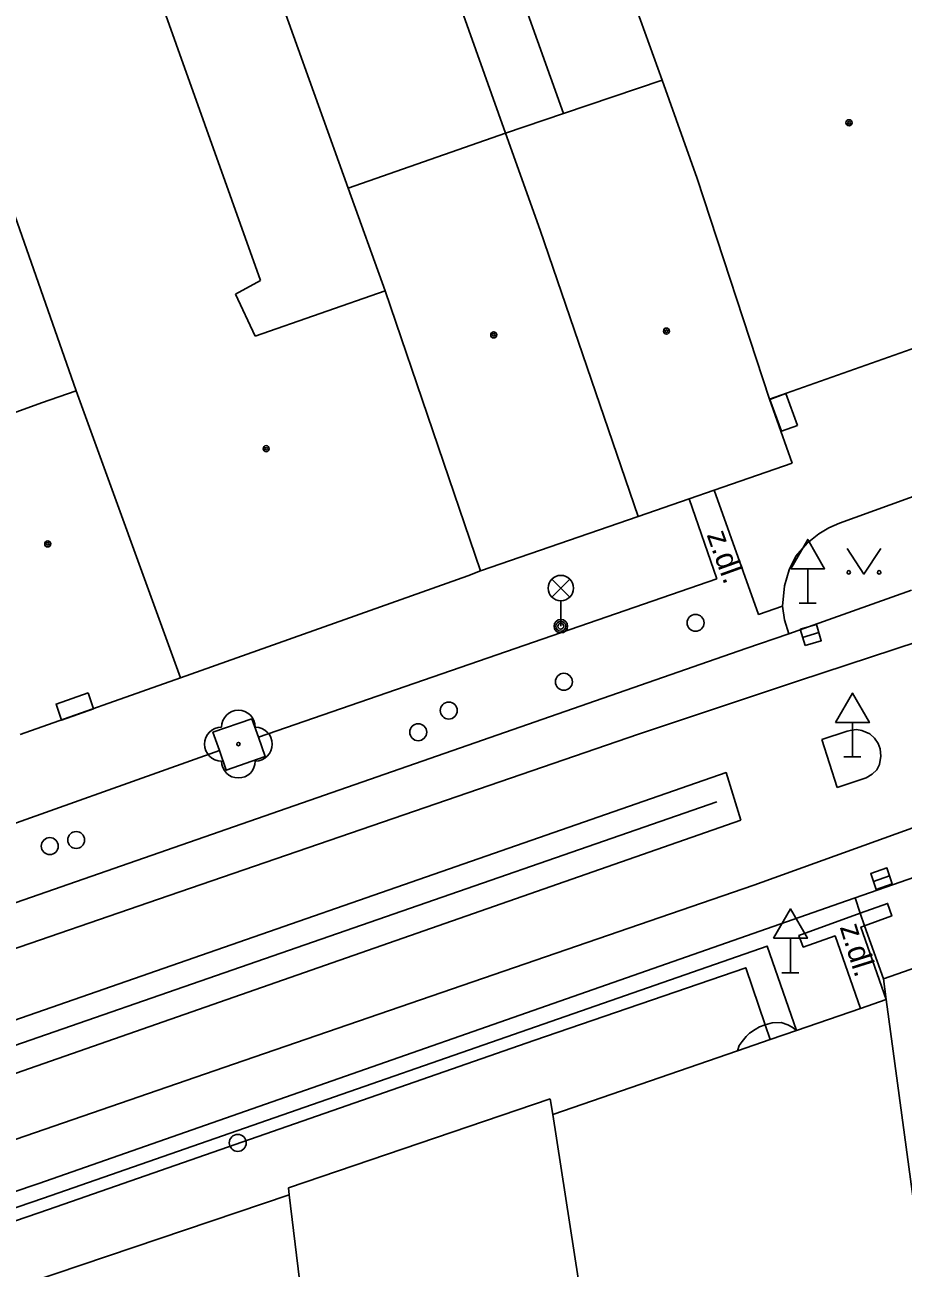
# Model space of a CAD drawing. Extents: x -596229 to -595156, y -1161237 to -1159376.
# Drawn here: x -595766.97 to -595741.04, y -1161123.44 to -1161086.74 of the extents above; entities that cross this region are included whole.
import ezdxf

# ---------------------------------------------------------------- set-up
doc = ezdxf.new("R2010")
doc.units = 0
for name, color, linetype in [('DOP - kresba z DSPS bez souradnic', 7, 'Continuous'), ('DOP - rozhrani ploch obecne', 7, 'Continuous'), ('Level 22', 7, 'Continuous'), ('Level 24', 7, 'Continuous'), ('Level 27', 7, 'Continuous'), ('Level 28', 7, 'Continuous'), ('Level 33', 7, 'Continuous'), ('Level 34', 7, 'Continuous'), ('Level 36', 7, 'Continuous'), ('Level 39', 7, 'Continuous'), ('Specificka linie pasportu komunikaci', 7, 'Continuous'), ('TM - budovy zdene_ betonove - VP', 7, 'Continuous'), ('TM - chodniky - VP', 7, 'Continuous'), ('TM - komunikace - VP', 7, 'Continuous'), ('TM - letecke snimky - pomocna linie', 7, 'Continuous'), ('TM - MHD - osa koleji', 7, 'Continuous'), ('TM - popis povrchu', 7, 'Continuous'), ('TM - rozhrani mezi zpev. plochami mezi sebou - VP', 7, 'Continuous'), ('TM - rozhrani ploch obecne - VP', 7, 'Continuous'), ('TM - zabradli - VP', 7, 'Continuous')]:
    doc.layers.add(name, color=color, linetype=linetype)

msp = doc.modelspace()

# ---------------------------------------------------------------- linework, layer by layer
at = {"layer": 'DOP - kresba z DSPS bez souradnic'}
msp.add_lwpolyline([(-595755.29, -1161077.55), (-595751.07, -1161089.36)], dxfattribs=at)
at = {"layer": 'DOP - rozhrani ploch obecne'}
for points in [[(-595752.78, -1161089.94), (-595757.06, -1161077.9)], [(-595757.43, -1161091.56), (-595761.81, -1161079.35)]]:
    msp.add_lwpolyline(points, dxfattribs=at)
at = {"layer": 'Level 22'}
msp.add_circle((-595760.67, -1161107.97), 0.05, dxfattribs=at)
for centre, start, end in [((-595760.67, -1161107.47), 0, 180), ((-595761.17, -1161107.97), 90, 270), ((-595760.17, -1161107.97), 270, 90), ((-595760.67, -1161108.47), 180, 0)]:
    msp.add_arc(centre, 0.5, start, end, dxfattribs=at)
at = {"layer": 'Level 24'}
for points in [[(-595744.163, -1161098.563), (-595744.507, -1161097.625), (-595744.977, -1161097.797), (-595744.633, -1161098.735)], [(-595765.11, -1161106.46), (-595766.054, -1161106.788), (-595765.89, -1161107.26), (-595764.946, -1161106.932)]]:
    msp.add_lwpolyline(points, close=True, dxfattribs=at)
at = {"layer": 'Level 27'}
for p, q in [((-595744.01, -1161104.82), (-595743.53, -1161104.68)), ((-595741.917, -1161112.021), (-595741.443, -1161111.859))]:
    msp.add_line(p, q, dxfattribs=at)
for points in [[(-595743.94, -1161105.06), (-595743.46, -1161104.92), (-595743.6, -1161104.44), (-595744.08, -1161104.58)], [(-595741.836, -1161112.257), (-595741.363, -1161112.096), (-595741.524, -1161111.623), (-595741.997, -1161111.784)]]:
    msp.add_lwpolyline(points, close=True, dxfattribs=at)
at = {"layer": 'Level 28'}
for centre in [(-595747.17, -1161104.39), (-595751.06, -1161106.13), (-595754.46, -1161106.98), (-595755.36, -1161107.62), (-595766.24, -1161110.98), (-595765.46, -1161110.8), (-595760.69, -1161119.74)]:
    msp.add_circle(centre, 0.25, dxfattribs=at)
at = {"layer": 'Level 33'}
for p, q in [((-595751.415, -1161103.63), (-595750.885, -1161103.1)), ((-595751.415, -1161103.1), (-595750.885, -1161103.63)), ((-595751.15, -1161103.74), (-595751.15, -1161104.49))]:
    msp.add_line(p, q, dxfattribs=at)
for centre, radius in [((-595751.15, -1161103.365), 0.375), ((-595751.15, -1161104.49), 0.2), ((-595751.15, -1161104.49), 0.145), ((-595751.15, -1161104.49), 0.0876)]:
    msp.add_circle(centre, radius, dxfattribs=at)
at = {"layer": 'Level 34'}
for p, q in [((-595743.86, -1161102.792), (-595743.86, -1161103.81)), ((-595744.11, -1161103.81), (-595743.61, -1161103.81)), ((-595742.54, -1161107.332), (-595742.54, -1161108.35)), ((-595742.79, -1161108.35), (-595742.29, -1161108.35)), ((-595744.37, -1161113.702), (-595744.37, -1161114.72)), ((-595744.62, -1161114.72), (-595744.12, -1161114.72))]:
    msp.add_line(p, q, dxfattribs=at)
for points in [[(-595744.36, -1161102.792), (-595743.36, -1161102.792), (-595743.86, -1161101.926)], [(-595743.04, -1161107.332), (-595742.04, -1161107.332), (-595742.54, -1161106.466)], [(-595744.87, -1161113.702), (-595743.87, -1161113.702), (-595744.37, -1161112.836)]]:
    msp.add_lwpolyline(points, close=True, dxfattribs=at)
at = {"layer": 'Level 36'}
msp.add_lwpolyline([(-595742.7, -1161102.2), (-595742.2, -1161102.95), (-595741.7, -1161102.2)], dxfattribs=at)
for centre in [(-595742.65, -1161102.9), (-595741.751, -1161102.9)]:
    msp.add_circle(centre, 0.05, dxfattribs=at)
at = {"layer": 'Level 39'}
for centre, radius in [((-595742.64, -1161089.63), 0.09), ((-595742.64, -1161089.63), 0.0398), ((-595753.13, -1161095.89), 0.09), ((-595753.13, -1161095.89), 0.0398), ((-595748.03, -1161095.78), 0.09), ((-595748.03, -1161095.78), 0.0398), ((-595759.85, -1161099.25), 0.09), ((-595759.85, -1161099.25), 0.0398), ((-595766.3, -1161102.06), 0.09), ((-595766.3, -1161102.06), 0.0398)]:
    msp.add_circle(centre, radius, dxfattribs=at)
at = {"layer": 'Specificka linie pasportu komunikaci'}
for points in [[(-595742.31, -1161112.96), (-595742.46, -1161112.51)], [(-595742.18, -1161113.33), (-595742.31, -1161112.96)], [(-595741.62, -1161114.9), (-595742.18, -1161113.33)], [(-595745.12, -1161116.26), (-595745.28, -1161116.31), (-595745.41, -1161116.39), (-595745.58, -1161116.5), (-595745.68, -1161116.6), (-595745.8, -1161116.75), (-595745.88, -1161116.87), (-595745.93, -1161117.02)], [(-595744.19, -1161116.42), (-595744.32, -1161116.32), (-595744.45, -1161116.26), (-595744.64, -1161116.19), (-595744.91, -1161116.2), (-595745.12, -1161116.26)]]:
    msp.add_lwpolyline(points, dxfattribs=at)
at = {"layer": 'TM - budovy zdene_ betonove - VP'}
for points in [[(-595765, -1161080.32), (-595760.02, -1161094.29)], [(-595748.16, -1161088.37), (-595749.18, -1161085.53)], [(-595765.46, -1161097.54), (-595768.67, -1161088.4)], [(-595747.12, -1161091.27), (-595748.16, -1161088.37)], [(-595757.43, -1161091.56), (-595752.78, -1161089.94)], [(-595751.76, -1161092.8), (-595752.78, -1161089.94)], [(-595744.99, -1161097.79), (-595747.12, -1161091.27)], [(-595756.34, -1161094.59), (-595757.43, -1161091.56)], [(-595748.87, -1161101.25), (-595751.76, -1161092.8)], [(-595760.02, -1161094.29), (-595760.76, -1161094.69)], [(-595760.76, -1161094.69), (-595760.17, -1161095.93)], [(-595760.17, -1161095.93), (-595756.34, -1161094.59)], [(-595753.52, -1161102.86), (-595756.34, -1161094.59)], [(-595736.29, -1161094.72), (-595744.99, -1161097.79)], [(-595766.48, -1161097.9), (-595765.46, -1161097.54)], [(-595762.38, -1161106.01), (-595765.46, -1161097.54)], [(-595769.06, -1161098.83), (-595766.48, -1161097.9)], [(-595744.99, -1161097.79), (-595744.32, -1161099.68)], [(-595744.32, -1161099.68), (-595746.62, -1161100.47)], [(-595746.62, -1161100.47), (-595747.36, -1161100.73)], [(-595747.36, -1161100.73), (-595748.87, -1161101.25)], [(-595748.87, -1161101.25), (-595753.52, -1161102.86)], [(-595753.9, -1161103), (-595762.38, -1161106.01)], [(-595753.52, -1161102.86), (-595753.9, -1161103)], [(-595762.38, -1161106.01), (-595767.11, -1161107.69)], [(-595737.88, -1161113.59), (-595741.62, -1161114.9)], [(-595741.62, -1161114.9), (-595741.54, -1161115.51)], [(-595742.3, -1161115.77), (-595741.54, -1161115.51)], [(-595741.54, -1161115.51), (-595739.82, -1161128.22)], [(-595744.19, -1161116.42), (-595742.3, -1161115.77)], [(-595745.93, -1161117.02), (-595744.97, -1161116.69)], [(-595744.97, -1161116.69), (-595744.19, -1161116.42)], [(-595751.39, -1161118.9), (-595745.93, -1161117.02)], [(-595751.46, -1161118.44), (-595759.19, -1161121.07)], [(-595751.46, -1161118.44), (-595751.39, -1161118.9)], [(-595749.87, -1161128.69), (-595751.39, -1161118.9)], [(-595759.19, -1161121.07), (-595759.17, -1161121.27)], [(-595759.17, -1161121.27), (-595766.84, -1161123.86)], [(-595759.17, -1161121.27), (-595758.07, -1161130.34)]]:
    msp.add_lwpolyline(points, dxfattribs=at)
at = {"layer": 'TM - chodniky - VP'}
for points in [[(-595742.92, -1161101.45), (-595739.36, -1161100.16)], [(-595744.6, -1161103.9), (-595744.55, -1161103.3), (-595744.41, -1161102.83), (-595744.21, -1161102.42), (-595743.88, -1161102.04), (-595743.53, -1161101.76), (-595743.24, -1161101.59), (-595742.92, -1161101.45)], [(-595744.55, -1161104.3), (-595744.6, -1161103.9)], [(-595744.42, -1161104.71), (-595744.55, -1161104.3)], [(-595761.23, -1161108.16), (-595761.42, -1161107.62), (-595760.27, -1161107.22)], [(-595760.08, -1161107.76), (-595760.27, -1161107.22)], [(-595761.23, -1161108.16), (-595761.03, -1161108.74), (-595759.88, -1161108.34), (-595760.08, -1161107.76)]]:
    msp.add_lwpolyline(points, dxfattribs=at)
at = {"layer": 'TM - komunikace - VP'}
for points in [[(-595740.8, -1161103.43), (-595744.42, -1161104.71)], [(-595744.42, -1161104.71), (-595745.69, -1161105.15), (-595769.02, -1161113.26)], [(-595743.44, -1161107.83), (-595742.7, -1161107.59)], [(-595742.13, -1161108.97), (-595741.96, -1161108.86), (-595741.82, -1161108.73), (-595741.74, -1161108.57), (-595741.7, -1161108.33), (-595741.72, -1161108.11), (-595741.78, -1161107.95), (-595741.89, -1161107.79), (-595742.03, -1161107.67), (-595742.26, -1161107.57), (-595742.42, -1161107.54), (-595742.56, -1161107.56), (-595742.7, -1161107.59)], [(-595742.99, -1161109.25), (-595743.44, -1161107.83)], [(-595769.97, -1161117.05), (-595746.27, -1161108.81), (-595745.83, -1161110.21)], [(-595742.99, -1161109.25), (-595742.13, -1161108.97)], [(-595745.83, -1161110.21), (-595767.46, -1161117.76)], [(-595738.7, -1161111.2), (-595742.46, -1161112.51)], [(-595742.46, -1161112.51), (-595742.71, -1161112.6), (-595766.56, -1161120.94)], [(-595766.56, -1161120.94), (-595777.77, -1161124.72)]]:
    msp.add_lwpolyline(points, dxfattribs=at)
at = {"layer": 'TM - letecke snimky - pomocna linie'}
for points in [[(-595751.07, -1161089.36), (-595748.16, -1161088.37)], [(-595752.78, -1161089.94), (-595751.07, -1161089.36)]]:
    msp.add_lwpolyline(points, dxfattribs=at)
at = {"layer": 'TM - MHD - osa koleji'}
for points in [[(-595714.58, -1161096.68), (-595720.72, -1161098.71), (-595725.83, -1161100.37), (-595731.15, -1161101.96), (-595738.47, -1161104.24), (-595744.13, -1161106.1), (-595748.86, -1161107.68)], [(-595745.45, -1161112.13), (-595740.4, -1161110.31), (-595734.81, -1161108.38), (-595728.52, -1161105.89), (-595722.17, -1161103.34), (-595716.44, -1161101.13), (-595711.77, -1161099.43)], [(-595748.86, -1161107.68), (-595763.03, -1161112.55), (-595782.92, -1161119.39)], [(-595745.45, -1161112.13), (-595760.81, -1161117.42), (-595779.53, -1161123.87)]]:
    msp.add_lwpolyline(points, dxfattribs=at)
at = {"layer": 'TM - rozhrani mezi zpev. plochami mezi sebou - VP'}
for points in [[(-595766.42, -1161121.37), (-595745.06, -1161113.93), (-595744.19, -1161116.42)], [(-595745.12, -1161116.26), (-595745.69, -1161114.57), (-595751.95, -1161116.72)], [(-595744.97, -1161116.69), (-595745.12, -1161116.26)], [(-595751.95, -1161116.72), (-595766.28, -1161121.71)], [(-595766.42, -1161121.37), (-595780.93, -1161126.33)], [(-595778.61, -1161125.94), (-595766.28, -1161121.71)]]:
    msp.add_lwpolyline(points, dxfattribs=at)
at = {"layer": 'TM - rozhrani ploch obecne - VP'}
for points in [[(-595746.62, -1161100.47), (-595745.31, -1161104.14), (-595744.6, -1161103.9)], [(-595747.36, -1161100.73), (-595746.54, -1161103.09)], [(-595746.54, -1161103.09), (-595760.08, -1161107.76)], [(-595768.81, -1161110.85), (-595761.23, -1161108.16)], [(-595742.18, -1161113.33), (-595741.38, -1161113.04), (-595741.5, -1161112.67), (-595742.31, -1161112.96)], [(-595742.31, -1161112.96), (-595744.12, -1161113.62), (-595743.99, -1161113.96), (-595743.05, -1161113.63), (-595742.3, -1161115.77)], [(-595741.54, -1161115.51), (-595742.29, -1161113.37), (-595742.18, -1161113.33)]]:
    msp.add_lwpolyline(points, dxfattribs=at)
at = {"layer": 'TM - zabradli - VP'}
msp.add_lwpolyline([(-595769.92, -1161117.78), (-595746.54, -1161109.67)], dxfattribs=at)

# ---------------------------------------------------------------- texts
at = {"layer": 'TM - popis povrchu'}
for rotation, p in [(289.75, (-595746.85, -1161101.79)), (287.44, (-595742.92, -1161113.37))]:
    msp.add_text('z.dl.', height=0.65, rotation=rotation, dxfattribs=at).set_placement(p)

doc.saveas('drawing.dxf')
